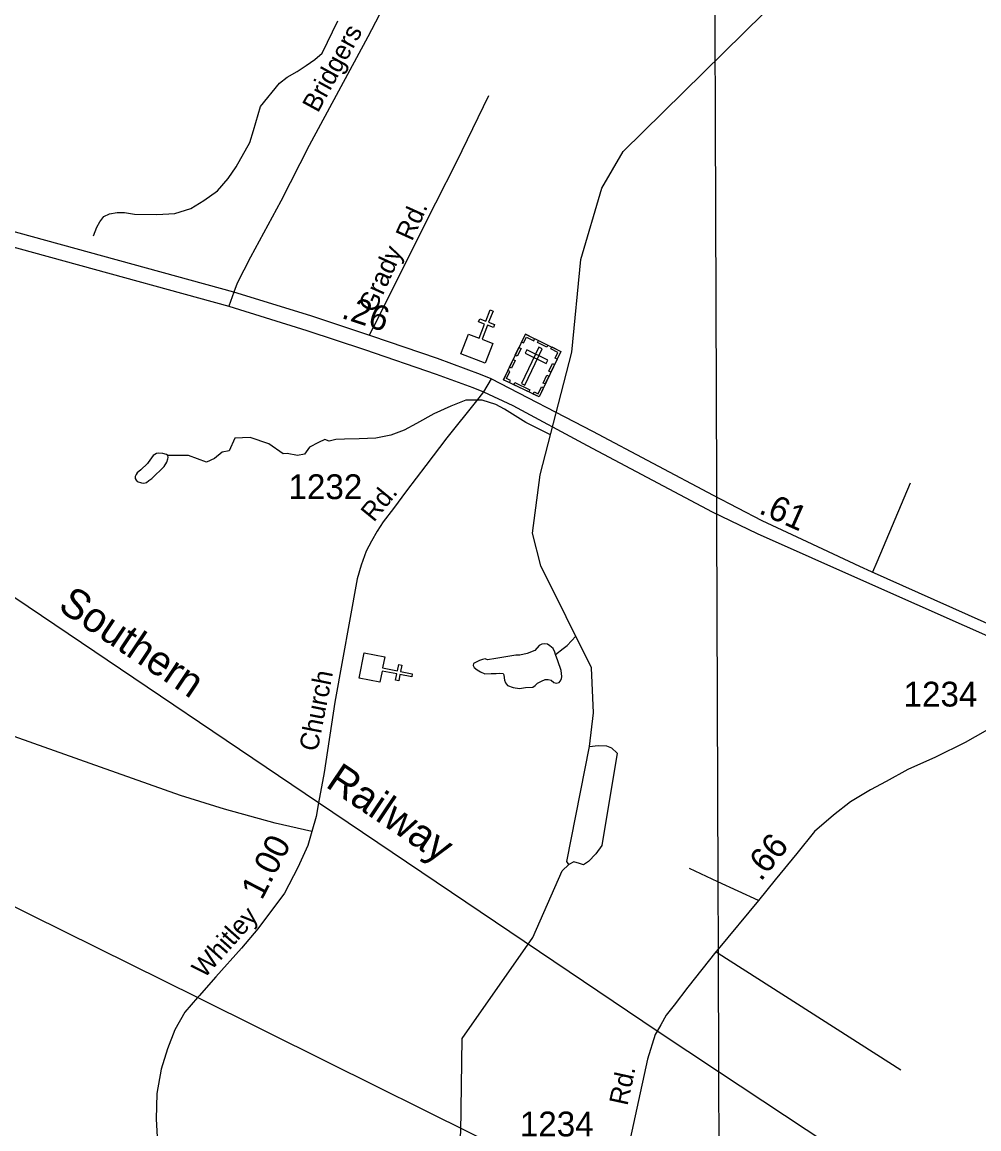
# Model space of a CAD drawing. Extents: x 2206922 to 2357709, y 510027 to 673830.
# Drawn here: x 2261848 to 2266668, y 615129 to 620704 of the extents above; entities that cross this region are included whole.
import ezdxf

# ---------------------------------------------------------------- set-up
doc = ezdxf.new("R2010")
doc.units = 0
for name, color, linetype in [('Exist Cultural Cemetery CELL', 7, 'Continuous'), ('Exist Cultural Church CELL', 7, 'Continuous'), ('Exist Hydrographic Misc Water Feature', 7, 'Continuous'), ('Exist Railroad Mainline', 7, 'Continuous'), ('Exist Railroad Mainline Label', 7, 'Continuous'), ('Exist Road Non-System Type 51', 7, 'Continuous'), ('Exist Road Non-System Type 51 Label', 7, 'Continuous'), ('Exist Road Primary US Divided Attributed', 7, 'Continuous'), ('Exist Road Primary US Mileage Tenths English Label', 7, 'Continuous'), ('Exist Road Secondary Mileage Hundredths English Label', 7, 'Continuous'), ('Exist Road Secondary Type 51 Attributed', 7, 'Continuous'), ('Exist Road Secondary Type 51 Label', 7, 'Continuous'), ('Exist Road Secondary Type 51 Number Label', 7, 'Continuous'), ('Exist Utilities Electrical Transmission Line', 7, 'Continuous')]:
    doc.layers.add(name, color=color, linetype=linetype)

msp = doc.modelspace()

# ---------------------------------------------------------------- linework, layer by layer
at = {"layer": 'Exist Cultural Cemetery CELL'}
for points in [[(2264383, 619131.8), (2264562.4, 619045.3), (2264451.8, 618816), (2264272.5, 618902.4)], [(2264364.2, 619092.8), (2264374.4, 619087.8), (2264388.4, 619116.8), (2264424.9, 619099.2), (2264429.8, 619109.2), (2264383, 619131.8)], [(2264449.7, 619099.6), (2264496.4, 619077.1), (2264491.5, 619066.8), (2264444.8, 619089.3)], [(2264543.6, 619006.2), (2264533.4, 619011.2), (2264547.3, 619040.2), (2264510.8, 619057.8), (2264515.6, 619067.8), (2264562.4, 619045.3)], [(2264332, 619026), (2264350.8, 619065), (2264361.1, 619060), (2264342.2, 619021)], [(2264468.5, 619058), (2264451.7, 619066.1), (2264363.6, 618883.5), (2264380.4, 618875.4)], [(2264390.2, 619052.7), (2264382.1, 619035.9), (2264488.2, 618984.8), (2264496.3, 619001.6)], [(2264302.8, 618965.4), (2264321.6, 619004.4), (2264331.9, 618999.5), (2264313, 618960.5)], [(2264501.6, 618945.4), (2264520.4, 618984.4), (2264530.6, 618979.4), (2264511.8, 618940.4)], [(2264302.3, 618888.1), (2264307.3, 618898.4), (2264287.4, 618908), (2264305, 618944.4), (2264295, 618949.2), (2264272.4, 618902.5)], [(2264472.9, 618886), (2264491.7, 618925), (2264502, 618920.1), (2264483.2, 618881)], [(2264329.2, 618887.8), (2264405.6, 618850.9), (2264400.7, 618840.7), (2264324.2, 618877.5)], [(2264421.9, 618830.3), (2264426.9, 618840.7), (2264446.7, 618831.1), (2264464.3, 618867.5), (2264474.3, 618862.7), (2264451.8, 618816)]]:
    msp.add_lwpolyline(points, close=True, dxfattribs=at)
at = {"layer": 'Exist Cultural Church CELL'}
for points in [[(2264096.7, 619132.5), (2264149.7, 619112), (2264177.4, 619182.9), (2264147.6, 619194.5), (2264153.4, 619209.4), (2264183.2, 619197.8), (2264205, 619253.8), (2264220, 619248), (2264198.1, 619192), (2264227.9, 619180.3), (2264222.1, 619165.5), (2264192.3, 619177.1), (2264164.7, 619106.1), (2264218.4, 619085.1), (2264179.7, 618985.9), (2264058, 619033.3)], [(2263675, 617506.5), (2263664.1, 617450.6), (2263738.8, 617435.9), (2263745, 617467.3), (2263760.7, 617464.2), (2263754.5, 617432.8), (2263813.5, 617421.2), (2263810.4, 617405.5), (2263751.4, 617417.1), (2263745.2, 617385.7), (2263729.5, 617388.8), (2263735.7, 617420.2), (2263661, 617434.9), (2263649.8, 617378.3), (2263545.3, 617398.9), (2263570.5, 617527)]]:
    msp.add_lwpolyline(points, close=True, dxfattribs=at)
at = {"layer": 'Exist Hydrographic Misc Water Feature'}
for points in [[(2264706.5, 617055.2), (2264726.4, 617224.9), (2264716.4, 617451.3), (2264461.3, 617965), (2264418.5, 618129.8), (2264457.4, 618424.1), (2264617.4, 619040.8), (2264663.3, 619508.8), (2264768.3, 619867.5), (2264875.3, 620052.2), (2265584.4, 620749.5)], [(2262206.8, 619627.9), (2262224.8, 619670.2), (2262240, 619698.3), (2262259.7, 619724.6), (2262287.6, 619738.6), (2262326.1, 619745), (2262363.4, 619745.4), (2262413.9, 619735.8), (2262525.8, 619735.1), (2262617.7, 619739.9), (2262697.2, 619764.4), (2262762.9, 619805.2), (2262832.4, 619853.6), (2262885.9, 619916.5), (2262925.3, 619974.6), (2262994.2, 620097.2), (2263013.4, 620157.2), (2263048.3, 620279.7), (2263145.1, 620396.5), (2263182.8, 620426.9), (2263232.6, 620455.1), (2263278.6, 620485.5), (2263321.8, 620515.9), (2263359.6, 620548.3), (2263438.1, 620710.9)], [(2264509.7, 618625.7), (2264384.6, 618686.8), (2264278, 618754), (2264233.9, 618777.7), (2264165.6, 618798.9), (2264083.4, 618800), (2264008.1, 618769.5), (2263922.2, 618730.6), (2263834.7, 618681.7), (2263773.2, 618649.2), (2263705.7, 618622.5), (2263629.8, 618607.9), (2263545.8, 618605.2), (2263472.1, 618602.6), (2263427.8, 618601.9), (2263394.2, 618593.6), (2263372.3, 618601), (2263340.7, 618586.9), (2263294.9, 618562.3), (2263270.3, 618527.1), (2263235.1, 618520.1), (2263182.4, 618530.6), (2263162.9, 618529.5), (2263090.3, 618579), (2262995.9, 618611.6), (2262918.5, 618608.1), (2262890.3, 618544.7), (2262855.2, 618537.7), (2262816.5, 618506), (2262777.2, 618487.9), (2262686.3, 618520.1), (2262582.6, 618521.2)], [(2262582.6, 618503.4), (2262584.3, 618511.2), (2262582.6, 618521.2), (2262574.4, 618525.3), (2262556.6, 618530.8), (2262536.5, 618532.6), (2262524.2, 618530.8), (2262508.6, 618520.6), (2262482.8, 618486.3), (2262478.9, 618480.4), (2262445.1, 618447.8), (2262427.4, 618433.9), (2262421.5, 618425.9), (2262417.6, 618415.5), (2262417.6, 618405.7), (2262421.5, 618395.9), (2262427.8, 618390), (2262449.6, 618383.9), (2262461.7, 618382.1), (2262467.6, 618382.4), (2262473.6, 618384.4), (2262485.9, 618394.3), (2262501.4, 618404.5), (2262563, 618465), (2262576.5, 618487.3), (2262582.6, 618503.4)], [(2264535.3, 617518.9), (2264531.4, 617530.8), (2264523.4, 617549.1), (2264507, 617562.8), (2264495.1, 617570.7), (2264481.4, 617572.4), (2264465.2, 617570.4), (2264453.1, 617564.1), (2264431.4, 617538.1), (2264391.6, 617523.5), (2264355.9, 617515.5), (2264335.8, 617515.3), (2264233.9, 617498.1), (2264192.1, 617491.9), (2264180, 617495.7), (2264167.7, 617493.5), (2264152.3, 617487.4), (2264132.2, 617477.4), (2264122.2, 617473.2), (2264120.1, 617463), (2264124.4, 617453), (2264140.4, 617441.3), (2264156.6, 617431.6), (2264178.7, 617421.7), (2264210.5, 617421.8), (2264236.6, 617422.3), (2264254.8, 617424.4), (2264270.6, 617422.5), (2264274.7, 617416.6), (2264276.8, 617400.4), (2264278.6, 617388.8), (2264283.1, 617374.8), (2264293, 617362.7), (2264321.1, 617352.8), (2264352.8, 617347.2), (2264383.4, 617351.5), (2264421.1, 617353.9), (2264433.2, 617362.3), (2264444.9, 617374.3), (2264464.8, 617384.3), (2264482.8, 617392.5), (2264498.6, 617392.6), (2264512.8, 617388.8), (2264526.9, 617376.9), (2264538.6, 617373.2), (2264553, 617377.1), (2264559.1, 617383.5), (2264564.5, 617395.2), (2264566.9, 617407.4), (2264562.6, 617437.3), (2264545.8, 617487.2), (2264535.3, 617518.9)], [(2264535.3, 617518.9), (2264573.1, 617549.3), (2264593.4, 617563.6), (2264637.5, 617610.1)], [(2264844.9, 617021.9), (2264768, 616555.4), (2264737.3, 616514.4), (2264701.4, 616475.9), (2264675.8, 616458), (2264655.3, 616465.7), (2264627.1, 616473.4), (2264601.5, 616460.6), (2264591.3, 616475.9), (2264706.5, 617055.2), (2264750.1, 617060.3), (2264791.1, 617057.8), (2264816.7, 617047.5), (2264844.9, 617021.9)], [(2263981.7, 614661.5), (2264057.9, 615109.3), (2264064.6, 615583.6), (2264421.3, 616092.6), (2264568.8, 616428.6), (2264601.5, 616460.6)]]:
    msp.add_lwpolyline(points, dxfattribs=at)
at = {"layer": 'Exist Railroad Mainline'}
msp.add_line((2265047, 615621.2), (2263341.3, 616771.3), dxfattribs=at)
for points in [[(2263341.3, 616771.3), (2260682.2, 618564.4), (2260630.1, 618599.9), (2260331.5, 618805.7), (2259115.4, 619609.3), (2258108.6, 620272.8)], [(2277075.8, 607647), (2275362.6, 608781.5), (2275266.2, 608845.4), (2273928.2, 609731.4), (2272391.5, 610753.3), (2270229, 612191.5), (2265356.3, 615416.5), (2265047.6, 615620.9), (2265047, 615621.2)]]:
    msp.add_lwpolyline(points, dxfattribs=at)
at = {"layer": 'Exist Road Non-System Type 51'}
for p, q in [((2263617.7, 619169.4), (2263596.3, 619126.6)), ((2266321, 618381.5), (2266154.4, 617984.1)), ((2266154.4, 617984.1), (2266132, 617932.7)), ((2265352.9, 616373.6), (2265210.6, 616440)), ((2265556.8, 616278.5), (2265352.9, 616373.6)), ((2265354.2, 616012.4), (2265342.4, 616020)), ((2266274.5, 615424.2), (2265354.2, 616012.4))]:
    msp.add_line(p, q, dxfattribs=at)
for points in [[(2264197.7, 620332.7), (2264035.8, 619999.6), (2263930.9, 619792), (2263617.7, 619169.4)], [(2263307, 616626.1), (2263122.3, 616669.4), (2262866.9, 616739), (2262645.7, 616807.4), (2262242.2, 616951.2), (2261779.3, 617115.4), (2261061.1, 617366.4), (2260675.8, 617503.3), (2260422.7, 617590)]]:
    msp.add_lwpolyline(points, dxfattribs=at)
at = {"layer": 'Exist Road Primary US Divided Attributed'}
for points in [[(2262914.7, 619343.3), (2260951.7, 619883.2), (2260655.9, 619968.9), (2260486.7, 620023.8), (2260241.2, 620102.5), (2259914.6, 620224.1), (2259496.6, 620395.4), (2259352.1, 620465), (2259252, 620512.7), (2259187.6, 620548.5), (2259109, 620593.8), (2258937.4, 620691.5), (2258782.4, 620784.6), (2258475, 620982.5), (2258124.6, 621213.8), (2257815.9, 621416.5)], [(2257771, 621359.4), (2258086.4, 621150.6), (2258433.2, 620925.3), (2258758.6, 620710.6), (2258942.1, 620591.4), (2259094.7, 620500.8), (2259185.3, 620450.7), (2259235.3, 620424.4), (2259333, 620374.4), (2259561.9, 620283.7), (2259893.2, 620157.3), (2260198.3, 620047.6), (2260491.4, 619947.5), (2260660.7, 619895), (2260862.2, 619831.5), (2261225.3, 619730), (2262888.9, 619272.5)], [(2264211.3, 618906.8), (2264156.4, 618929.4), (2263940.3, 619010.1), (2263609.8, 619122.1), (2263302.3, 619224.9), (2262914.7, 619343.3)], [(2262888.9, 619272.5), (2263282.1, 619150.6), (2263572.5, 619055.3), (2263933.8, 618931.1), (2264118.8, 618863.4), (2264172.2, 618842.2)], [(2267080.1, 617512.3), (2266863.7, 617605.9), (2266852.3, 617611.1), (2266126.4, 617935.2), (2266067.6, 617962.3), (2265802.9, 618085.4), (2265576.7, 618190.9), (2265331, 618319.1), (2264723.1, 618642.4), (2264211.3, 618906.8)], [(2264172.2, 618842.2), (2264319.4, 618772.9), (2264695.2, 618571.1), (2265324.6, 618237.4), (2265550.2, 618128.6), (2266102.1, 617882.1), (2266847.4, 617552.6), (2267066.2, 617453.8)]]:
    msp.add_lwpolyline(points, dxfattribs=at)
at = {"layer": 'Exist Road Secondary Type 51 Attributed'}
for points in [[(2263971.2, 621359.8), (2263589.7, 620630.5), (2263293.3, 620082.2), (2263150.4, 619802.3), (2262998.4, 619519.4), (2262931.3, 619388.8), (2262914.7, 619343.3)], [(2262914.7, 619343.3), (2262888.9, 619272.5)], [(2264211.3, 618906.8), (2264172.2, 618842.2)], [(2264172.2, 618842.2), (2264136.3, 618796.3), (2263987.9, 618609.1), (2263880.8, 618469.9), (2263785, 618342.1), (2263718.9, 618253.2), (2263666.5, 618185.9), (2263636.1, 618140.2), (2263607.2, 618090), (2263581.3, 618038.3), (2263555.5, 617967.6), (2263535.7, 617899.1), (2263423.2, 617278.6), (2263370.1, 616924.5), (2263341.3, 616771.3)], [(2267066.2, 617453.8), (2266997.9, 617371.5), (2266956.3, 617328.3), (2266885.2, 617259.4), (2266833.7, 617214.9), (2266750.2, 617160.2), (2266599.1, 617074.7), (2266449.9, 617001.3), (2266310.5, 616938.2), (2266201.1, 616879), (2266121.5, 616836.5), (2266020.3, 616775.6), (2265934.8, 616708.7), (2265839.7, 616625.9), (2265750, 616516.5), (2265641.7, 616382.6), (2265556.8, 616278.5), (2265354.1, 616034.1), (2265342.4, 616020), (2265201.5, 615842.3), (2265132.2, 615751.6), (2265092.8, 615701.4), (2265065.3, 615653.2), (2265047, 615621.2)], [(2263341.3, 616771.3), (2263328.4, 616702.3), (2263307, 616626.1), (2263287.7, 616555.9), (2263236.8, 616445.4), (2263170.1, 616316.8), (2263035.6, 616136.7), (2262953.6, 616038.6), (2262824.2, 615893.8), (2262739.1, 615799.2), (2262731.2, 615790), (2262668.1, 615716.4), (2262616.9, 615628.1), (2262579.7, 615531.7), (2262548.7, 615429.6), (2262525.8, 615307.5), (2262522.4, 615176.8), (2262535.1, 614967.6), (2262563, 614758.1), (2262610.1, 614444.7), (2262659.1, 614111.2), (2262673.9, 614015.5)], [(2265047, 615621.2), (2265037.7, 615604.9), (2264999, 615480.6), (2264883.2, 614948.1)]]:
    msp.add_lwpolyline(points, dxfattribs=at)
at = {"layer": 'Exist Utilities Electrical Transmission Line'}
for p, q in [((2265345.7, 618372.9), (2265345.9, 618306.1)), ((2265345.9, 618306.1), (2265346, 618280.5)), ((2265346, 618280.5), (2265346.1, 618254.9)), ((2265346.1, 618254.9), (2265346.3, 618188.1)), ((2265346.3, 618188.1), (2265352.9, 616373.6)), ((2262731.2, 615790), (2260699, 616797.5)), ((2265352.9, 616373.6), (2265354.1, 616034.1)), ((2265354.1, 616034.1), (2265354.2, 616012.4)), ((2265354.2, 616012.4), (2265356.3, 615416.5)), ((2265356.3, 615416.5), (2265359.1, 614645.1))]:
    msp.add_line(p, q, dxfattribs=at)
for points in [[(2264399, 623085.8), (2265298.1, 622563.8), (2265334.3, 622542), (2265330.8, 622498.1), (2265345.7, 618372.9)], [(2264837.6, 614744.3), (2263390, 615463.5), (2262731.2, 615790)]]:
    msp.add_lwpolyline(points, dxfattribs=at)

# ---------------------------------------------------------------- texts
at = {"layer": 'Exist Railroad Mainline Label'}
for s, p in [('Southern', (2262022.1, 617746.8)), ('Railway', (2263371, 616854.7))]:
    msp.add_text(s, height=150, rotation=326.1892, dxfattribs=at).set_placement(p)
at = {"layer": 'Exist Road Non-System Type 51 Label'}
for s, p in [('Rd.', (2263812.1, 619596.6)), ('Grady', (2263624, 619234.6))]:
    msp.add_text(s, height=95, rotation=65.7001, dxfattribs=at).set_placement(p)
at = {"layer": 'Exist Road Primary US Mileage Tenths English Label'}
for s, rotation, p in [('.26', 341.8429, (2263451.1, 619214.8)), ('.61', 335.9338, (2265553.7, 618232))]:
    msp.add_text(s, height=125, rotation=rotation, dxfattribs=at).set_placement(p)
at = {"layer": 'Exist Road Secondary Mileage Hundredths English Label'}
for s, rotation, p in [('.66', 51.027, (2265569.2, 616371.2)), ('1.00', 62.5865, (2263055.6, 616277.1))]:
    msp.add_text(s, height=125, rotation=rotation, dxfattribs=at).set_placement(p)
at = {"layer": 'Exist Road Secondary Type 51 Label'}
for s, rotation, p in [('Bridgers', 61.3347, (2263337.8, 620243.2)), ('Rd.', 50.7114, (2263619.3, 618181.3)), ('Church', 78.8696, (2263335.6, 617026.4)), ('Whitley', 48.4945, (2262765.4, 615883.3)), ('Rd.', 77.7392, (2264896.8, 615242.1))]:
    msp.add_text(s, height=95, rotation=rotation, dxfattribs=at).set_placement(p)
at = {"layer": 'Exist Road Secondary Type 51 Number Label'}
for s, p in [('1232', (2263189.5, 618301)), ('1234', (2266288.6, 617256.2)), ('1234', (2264355.2, 615090.7))]:
    msp.add_text(s, height=125, dxfattribs=at).set_placement(p)

doc.saveas('drawing.dxf')
